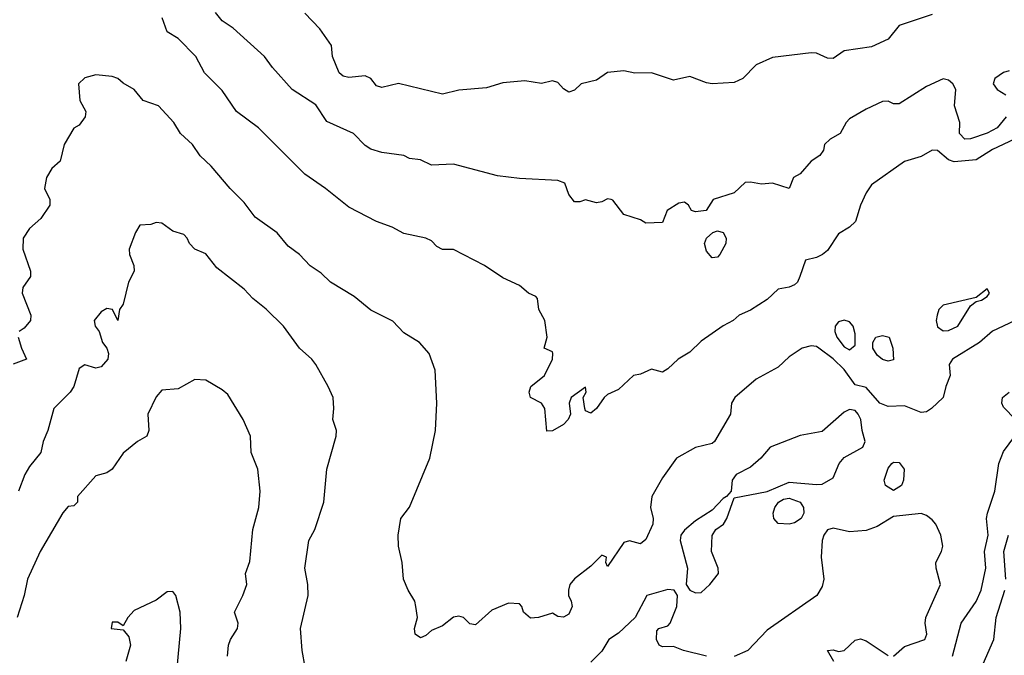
# Model space of a CAD drawing. Header units: metres. Extents: x -46681 to -43747, y -240911 to -237677.
# Tile 929 of 1056: x -44715 to -44625, y -238610 to -238553. Entities that reach past the tile are written whole.
import ezdxf

# ---------------------------------------------------------------- set-up
doc = ezdxf.new("R2010")
doc.units = ezdxf.units.M
doc.layers.add('CONTOUR_INDEX', color=1, linetype='Continuous')
doc.layers.add('CONTOUR_INTER', color=3, linetype='Continuous')

msp = doc.modelspace()

# ---------------------------------------------------------------- linework, layer by layer
at = {"layer": 'CONTOUR_INDEX', "elevation": 80}
for points in [[(-44624.095, -238580.042), (-44626.095, -238580.985), (-44627.292, -238582.02), (-44629.729, -238583.52), (-44630.052, -238584.02), (-44629.945, -238585.02), (-44630.357, -238586.02), (-44630.577, -238587.02), (-44631.645, -238588.02), (-44632.095, -238588.313), (-44632.595, -238588.382), (-44634.095, -238587.758), (-44635.595, -238587.839), (-44636.344, -238587.52), (-44637.595, -238586.115), (-44638.595, -238585.856), (-44639.595, -238584.472), (-44640.595, -238583.506), (-44641.878, -238582.52), (-44642.095, -238582.372), (-44642.595, -238582.317), (-44643.388, -238582.52), (-44644.595, -238583.319), (-44645.595, -238584.244), (-44647.595, -238585.341), (-44649.526, -238587.02), (-44649.813, -238587.52), (-44649.904, -238588.52), (-44651.358, -238591.02), (-44651.595, -238591.199), (-44653.095, -238591.573), (-44654.809, -238592.52), (-44656.095, -238594.308), (-44657.056, -238596.02), (-44657.179, -238597.02), (-44656.937, -238598.02), (-44656.96, -238598.52), (-44657.595, -238599.931), (-44658.095, -238600.3), (-44659.095, -238600.029), (-44659.595, -238600.187), (-44661.095, -238602.368), (-44661.255, -238602.02), (-44661.195, -238601.52), (-44661.595, -238601.349), (-44662.595, -238602.334), (-44664.095, -238603.493), (-44664.506, -238604.02), (-44664.64, -238604.52), (-44664.644, -238605.02), (-44664.393, -238605.52), (-44664.314, -238606.02), (-44664.595, -238606.694), (-44665.095, -238606.978), (-44665.595, -238606.927), (-44666.095, -238606.622), (-44667.364, -238607.02), (-44668.095, -238607.085), (-44668.734, -238606.52), (-44668.877, -238606.02), (-44669.095, -238605.768), (-44670.095, -238605.71), (-44671.595, -238606.333), (-44673.095, -238607.665), (-44673.595, -238607.572), (-44674.19, -238607.02), (-44674.595, -238606.897), (-44675.095, -238606.983), (-44676.095, -238607.765), (-44677.095, -238608.197), (-44677.595, -238608.653), (-44678.095, -238608.872), (-44678.568, -238608.52), (-44678.628, -238608.02), (-44678.35, -238607.02), (-44678.509, -238606.02), (-44678.595, -238605.528), (-44679.207, -238604.52), (-44679.612, -238603.52), (-44679.754, -238602.02), (-44680.095, -238600.52), (-44680.106, -238599.52), (-44679.871, -238598.02), (-44679.095, -238596.995), (-44677.224, -238592.52), (-44676.728, -238590.02), (-44676.608, -238587.52), (-44676.742, -238584.52), (-44677.292, -238583.02), (-44678.182, -238582.02), (-44679.595, -238581.144), (-44680.595, -238580.068), (-44682.595, -238579.078), (-44684.095, -238577.834), (-44686.255, -238576.52), (-44687.095, -238575.719), (-44688.095, -238575.059), (-44689.086, -238574.02), (-44690.095, -238573.245), (-44691.095, -238572.04), (-44693.095, -238570.616), (-44694.095, -238569.294), (-44695.385, -238568.02), (-44697.095, -238565.984), (-44698.095, -238565.057), (-44698.793, -238564.02), (-44699.904, -238563.02), (-44700.499, -238562.02), (-44701.893, -238560.52), (-44703.277, -238560.02), (-44704.095, -238559.026), (-44705.095, -238558.455), (-44705.598, -238558.02), (-44706.095, -238557.846), (-44707.595, -238557.692), (-44708.595, -238557.958), (-44709.147, -238558.52), (-44709.048, -238560.02), (-44708.497, -238561.02), (-44708.552, -238561.52), (-44709.095, -238562.269), (-44709.595, -238562.543), (-44710.465, -238564.02), (-44710.825, -238565.52), (-44711.595, -238566.202), (-44712.075, -238567.02), (-44712.235, -238568.02), (-44711.764, -238569.02), (-44711.754, -238569.52), (-44712.595, -238570.735), (-44713.595, -238571.661), (-44714.18, -238572.52), (-44714.204, -238573.52), (-44713.533, -238575.52), (-44713.508, -238576.02), (-44714.213, -238577.02), (-44714.289, -238577.52), (-44713.492, -238579.52), (-44713.534, -238580.02), (-44714.095, -238580.718), (-44714.553, -238581.02)], [(-44626.595, -238577.136), (-44627.595, -238577.938), (-44630.595, -238578.61), (-44630.97, -238579.02), (-44631.143, -238579.52), (-44631.219, -238580.02), (-44631.095, -238580.6), (-44630.595, -238580.952), (-44630.095, -238580.935), (-44629.247, -238580.52), (-44628.095, -238578.68), (-44627.595, -238578.293), (-44627.095, -238578.162), (-44626.595, -238577.848), (-44626.382, -238577.52), (-44626.595, -238577.136)], [(-44639.595, -238579.987), (-44640.095, -238580.147), (-44640.402, -238580.52), (-44640.429, -238581.02), (-44640.251, -238581.52), (-44639.595, -238582.401), (-44639.095, -238582.682), (-44638.595, -238582.265), (-44638.595, -238581.232), (-44638.783, -238580.52), (-44639.095, -238580.137), (-44639.595, -238579.987)], [(-44714.628, -238581.52), (-44714.352, -238582.52), (-44713.892, -238583.52), (-44715.095, -238583.996)], [(-44624.032, -238589.02), (-44625.095, -238587.898), (-44625.254, -238587.52), (-44625.19, -238587.02), (-44624.595, -238586.521)], [(-44629.73, -238610.52), (-44628.965, -238607.52), (-44627.595, -238605.545), (-44627.132, -238604.52), (-44626.711, -238602.52), (-44626.841, -238601.02), (-44626.492, -238599.52), (-44626.64, -238598.02), (-44626.567, -238597.52), (-44625.903, -238595.52), (-44625.525, -238593.02), (-44625.095, -238591.937), (-44624.094, -238590.52)], [(-44635.263, -238593.02), (-44635.095, -238592.905), (-44634.595, -238592.931), (-44634.125, -238593.52), (-44634.208, -238594.52), (-44634.379, -238595.02), (-44635.095, -238595.478), (-44635.82, -238595.02), (-44635.964, -238594.52), (-44635.595, -238593.428), (-44635.263, -238593.02)], [(-44645.547, -238596.52), (-44645.095, -238596.262), (-44644.595, -238596.17), (-44643.584, -238596.52), (-44643.269, -238597.02), (-44643.246, -238597.52), (-44643.507, -238598.02), (-44644.095, -238598.4), (-44644.595, -238598.538), (-44645.595, -238598.471), (-44645.969, -238598.02), (-44646.038, -238597.52), (-44645.892, -238597.02), (-44645.547, -238596.52)]]:
    msp.add_lwpolyline(points, dxfattribs=at)
at = {"layer": 'CONTOUR_INTER'}
for points, elevation in [([(-44624.095, -238563.521), (-44626.095, -238564.462), (-44627.595, -238565.41), (-44629.595, -238565.603), (-44630.095, -238565.417), (-44631.095, -238564.556), (-44631.595, -238564.532), (-44632.595, -238565.11), (-44634.095, -238565.575), (-44637.095, -238567.684), (-44637.595, -238568.417), (-44638.108, -238569.52), (-44638.551, -238571.02), (-44639.093, -238571.52), (-44640.095, -238572.126), (-44641.095, -238573.645), (-44641.562, -238574.02), (-44642.095, -238574.298), (-44643.095, -238574.53), (-44643.606, -238576.02), (-44643.833, -238576.52), (-44644.095, -238576.779), (-44644.595, -238576.995), (-44645.595, -238577.169), (-44646.595, -238578.117), (-44648.095, -238579.067), (-44649.114, -238579.52), (-44649.674, -238580.02), (-44650.595, -238580.509), (-44652.595, -238581.898), (-44653.595, -238582.879), (-44654.665, -238583.52), (-44655.595, -238584.409), (-44656.095, -238584.72), (-44657.095, -238584.441), (-44658.095, -238584.888), (-44658.734, -238585.02), (-44660.095, -238586.293), (-44661.095, -238586.756), (-44661.403, -238587.02), (-44662.095, -238588.019), (-44662.595, -238588.44), (-44663.095, -238588.231), (-44663.161, -238588.02), (-44663.294, -238587.02), (-44663.026, -238586.52), (-44663.095, -238586.087), (-44664.405, -238587.02), (-44664.583, -238587.52), (-44664.46, -238588.52), (-44664.664, -238589.02), (-44665.095, -238589.473), (-44666.095, -238590.052), (-44666.595, -238590.07), (-44666.77, -238588.02), (-44667.095, -238587.537), (-44668.095, -238587.024), (-44668.21, -238586.52), (-44668.057, -238586.02), (-44666.801, -238585.02), (-44666.089, -238583.52), (-44666.052, -238583.02), (-44666.095, -238582.871), (-44666.837, -238582.52), (-44666.573, -238581.52), (-44666.782, -238580.02), (-44667.325, -238579.02), (-44667.444, -238578.02), (-44667.595, -238577.834), (-44668.259, -238577.52), (-44669.095, -238576.838), (-44670.595, -238576.143), (-44672.257, -238575.02), (-44675.095, -238573.562), (-44676.095, -238573.573), (-44676.595, -238573.288), (-44677.095, -238572.779), (-44677.595, -238572.543), (-44679.595, -238572.109), (-44680.66, -238571.52), (-44682.095, -238571.012), (-44684.595, -238569.723), (-44686.716, -238568.02), (-44688.595, -238566.712), (-44692.803, -238562.52), (-44694.811, -238561.02), (-44696.095, -238559.099), (-44697.704, -238557.52), (-44698.482, -238556.02), (-44700.095, -238554.374), (-44701.095, -238553.774), (-44701.543, -238552.52)], 81), ([(-44624.877, -238561.52), (-44625.684, -238562.52), (-44626.595, -238562.992), (-44628.095, -238563.506), (-44628.616, -238563.52), (-44629.092, -238563.02), (-44629.065, -238562.02), (-44629.551, -238560.52), (-44629.441, -238559.02), (-44629.71, -238558.52), (-44630.095, -238558.159), (-44630.595, -238558.05), (-44632.095, -238558.749), (-44634.595, -238560.333), (-44635.095, -238560.309), (-44635.595, -238560.078), (-44636.095, -238560.098), (-44637.595, -238560.798), (-44639.095, -238561.691), (-44639.406, -238562.02), (-44639.962, -238563.02), (-44640.856, -238563.52), (-44641.373, -238564.02), (-44641.454, -238564.52), (-44641.808, -238565.02), (-44642.595, -238565.539), (-44643.595, -238566.699), (-44644.201, -238567.02), (-44644.583, -238568.02), (-44646.095, -238567.543), (-44647.095, -238567.617), (-44648.095, -238567.436), (-44648.595, -238567.469), (-44649.595, -238568.406), (-44651.493, -238569.02), (-44652.133, -238570.02), (-44653.095, -238570.14), (-44653.444, -238570.02), (-44653.735, -238569.52), (-44654.095, -238569.253), (-44654.595, -238569.347), (-44655.664, -238570.02), (-44656.095, -238571.095), (-44657.595, -238571.166), (-44658.095, -238570.879), (-44659.595, -238570.379), (-44660.595, -238569.087), (-44660.764, -238569.02), (-44661.095, -238568.947), (-44661.595, -238569.227), (-44662.095, -238569.329), (-44663.095, -238569.05), (-44663.595, -238569.237), (-44664.095, -238569.245), (-44664.595, -238568.571), (-44664.978, -238567.52), (-44665.595, -238567.281), (-44669.095, -238567.113), (-44671.095, -238566.874), (-44675.095, -238565.799), (-44677.095, -238565.906), (-44678.095, -238565.428), (-44679.095, -238565.283), (-44679.595, -238565.008), (-44681.595, -238564.738), (-44682.595, -238564.442), (-44683.095, -238564.114), (-44684.18, -238563.02), (-44686.595, -238561.932), (-44687.595, -238560.412), (-44689.738, -238559.02), (-44691.539, -238557.02), (-44692.269, -238556.02), (-44695.095, -238553.455), (-44696.095, -238552.789), (-44696.721, -238552.02)], 82), ([(-44631.595, -238552.198), (-44634.595, -238553.214), (-44635.595, -238554.446), (-44637.095, -238555.133), (-44639.595, -238555.497), (-44640.595, -238556.198), (-44641.095, -238556.159), (-44642.095, -238555.731), (-44642.595, -238555.698), (-44646.095, -238556.125), (-44647.595, -238556.768), (-44648.796, -238558.02), (-44649.595, -238558.376), (-44651.595, -238558.513), (-44652.095, -238558.426), (-44653.595, -238557.825), (-44655.095, -238558.18), (-44657.095, -238557.5), (-44658.595, -238557.53), (-44659.595, -238557.31), (-44661.095, -238557.463), (-44662.095, -238558.17), (-44663.471, -238558.52), (-44664.095, -238559.077), (-44664.595, -238559.254), (-44665.095, -238558.95), (-44665.595, -238558.381), (-44666.095, -238558.229), (-44667.095, -238558.484), (-44668.595, -238558.238), (-44670.595, -238558.402), (-44672.095, -238558.875), (-44674.595, -238559.077), (-44676.095, -238559.451), (-44680.095, -238558.461), (-44681.595, -238558.851), (-44682.095, -238558.675), (-44682.591, -238558.02), (-44683.095, -238557.781), (-44684.595, -238557.937), (-44685.095, -238557.805), (-44685.47, -238557.52), (-44686.089, -238556.02), (-44686.171, -238555.02), (-44687.228, -238553.52), (-44688.595, -238552.079)], 83), ([(-44624.595, -238557.322), (-44625.095, -238557.462), (-44625.91, -238558.02), (-44626.036, -238558.52), (-44625.675, -238559.02), (-44624.89, -238559.52)], 82), ([(-44688.572, -238611.52), (-44688.84, -238610.02), (-44688.993, -238608.02), (-44688.286, -238605.02), (-44688.321, -238604.02), (-44688.582, -238602.52), (-44688.243, -238600.02), (-44687.674, -238599.02), (-44686.879, -238596.52), (-44686.583, -238593.52), (-44685.751, -238590.52), (-44685.724, -238590.02), (-44686.047, -238589.02), (-44685.944, -238588.02), (-44686.024, -238587.02), (-44686.458, -238586.02), (-44687.605, -238584.02), (-44687.971, -238583.52), (-44689.089, -238582.52), (-44690.535, -238580.52), (-44692.095, -238578.979), (-44693.328, -238578.02), (-44694.095, -238577.155), (-44696.595, -238575.226), (-44697.595, -238573.959), (-44698.601, -238573.52), (-44699.083, -238573.02), (-44699.294, -238572.52), (-44699.595, -238572.207), (-44700.595, -238571.884), (-44701.595, -238571.171), (-44702.095, -238571.097), (-44702.595, -238571.285), (-44703.595, -238571.363), (-44703.971, -238572.02), (-44704.542, -238573.52), (-44704.52, -238574.02), (-44704.125, -238575.02), (-44704.106, -238575.52), (-44704.619, -238576.52), (-44705.095, -238578.517), (-44705.438, -238579.02), (-44705.594, -238580.02), (-44706.056, -238579.02), (-44706.595, -238578.918), (-44707.095, -238579.24), (-44707.739, -238580.02), (-44707.656, -238580.52), (-44707.287, -238581.02), (-44706.971, -238582.02), (-44706.578, -238582.52), (-44706.428, -238583.02), (-44706.496, -238583.52), (-44707.095, -238584.237), (-44707.595, -238584.336), (-44708.595, -238584.039), (-44709.095, -238584.383), (-44709.595, -238586.02), (-44709.911, -238586.52), (-44711.411, -238588.02), (-44711.94, -238590.02), (-44712.37, -238591.02), (-44712.569, -238592.02), (-44713.595, -238593.277), (-44714.036, -238594.02), (-44714.6, -238595.52)], 79), ([(-44651.517, -238572.02), (-44651.095, -238571.87), (-44650.595, -238572.008), (-44650.3, -238572.52), (-44650.328, -238573.02), (-44650.87, -238574.02), (-44651.095, -238574.254), (-44651.595, -238574.329), (-44652.095, -238573.729), (-44652.282, -238573.02), (-44652.087, -238572.52), (-44651.517, -238572.02)], 82), ([(-44636.723, -238581.52), (-44636.095, -238581.369), (-44635.505, -238581.52), (-44635.155, -238582.52), (-44635.095, -238583.598), (-44635.595, -238583.709), (-44636.095, -238583.563), (-44636.595, -238583.177), (-44636.972, -238582.52), (-44636.994, -238582.02), (-44636.723, -238581.52)], 81), ([(-44695.619, -238610.52), (-44695.517, -238609.52), (-44695.357, -238609.02), (-44694.712, -238608.02), (-44694.648, -238607.52), (-44694.977, -238606.52), (-44694.218, -238605.02), (-44693.862, -238604.02), (-44693.984, -238603.02), (-44693.595, -238601.916), (-44693.313, -238599.02), (-44692.766, -238597.02), (-44692.639, -238595.52), (-44692.874, -238593.52), (-44693.483, -238592.02), (-44693.544, -238590.52), (-44694.184, -238589.02), (-44695.595, -238586.743), (-44696.095, -238586.318), (-44697.595, -238585.453), (-44698.595, -238585.378), (-44700.095, -238586.225), (-44701.595, -238586.337), (-44702.095, -238586.949), (-44702.868, -238588.52), (-44702.766, -238590.02), (-44702.954, -238590.52), (-44703.787, -238591.02), (-44705.095, -238592.081), (-44706.095, -238593.54), (-44706.595, -238593.864), (-44707.595, -238594.142), (-44709.239, -238596.02), (-44709.252, -238596.52), (-44709.595, -238596.855), (-44710.095, -238596.936), (-44710.595, -238597.484), (-44712.652, -238601.02), (-44713.804, -238603.52), (-44714.101, -238605.02), (-44714.724, -238607.02)], 78), ([(-44639.595, -238588.36), (-44641.595, -238590.105), (-44643.595, -238590.461), (-44646.305, -238591.52), (-44647.167, -238592.52), (-44648.095, -238593.347), (-44649.401, -238594.02), (-44649.754, -238594.52), (-44649.845, -238595.52), (-44650.264, -238596.02), (-44650.595, -238596.204), (-44651.595, -238597.24), (-44653.095, -238598.209), (-44654.095, -238599.068), (-44654.438, -238599.52), (-44654.501, -238600.02), (-44653.82, -238602.52), (-44653.952, -238604.02), (-44653.595, -238604.519), (-44653.095, -238604.779), (-44652.595, -238604.732), (-44651.79, -238604.02), (-44651.006, -238603.02), (-44651.037, -238602.52), (-44651.651, -238601.02), (-44651.595, -238599.571), (-44651.252, -238599.02), (-44650.56, -238598.52), (-44650.258, -238598.02), (-44649.595, -238596.121), (-44646.595, -238595.562), (-44644.595, -238594.699), (-44642.095, -238594.936), (-44641.595, -238594.882), (-44640.595, -238594.314), (-44640.029, -238593.02), (-44639.595, -238592.457), (-44637.897, -238591.52), (-44637.672, -238591.02), (-44637.96, -238590.02), (-44638.076, -238589.02), (-44638.31, -238588.52), (-44638.595, -238588.192), (-44639.095, -238588.093), (-44639.595, -238588.36)], 79), ([(-44635.095, -238610.52), (-44634.095, -238609.65), (-44632.242, -238609.02), (-44632.061, -238608.52), (-44632.238, -238607.52), (-44632.163, -238607.02), (-44630.834, -238604.02), (-44631.233, -238602.52), (-44631.252, -238602.02), (-44630.74, -238601.02), (-44630.62, -238600.52), (-44630.796, -238599.52), (-44631.262, -238598.52), (-44631.595, -238598.123), (-44632.095, -238597.731), (-44632.595, -238597.548), (-44635.095, -238597.83), (-44636.595, -238598.726), (-44637.595, -238599.104), (-44639.095, -238599.209), (-44640.595, -238598.893), (-44641.095, -238599.054), (-44641.427, -238599.52), (-44641.59, -238600.02), (-44641.678, -238601.52), (-44641.431, -238603.52), (-44641.595, -238604.188), (-44642.082, -238605.02), (-44646.595, -238608.173), (-44648.341, -238610.02), (-44649.595, -238610.556)], 79), ([(-44624.882, -238603.52), (-44625.086, -238601.02), (-44624.646, -238599.52)], 81), ([(-44700.474, -238614.52), (-44699.872, -238608.02), (-44699.93, -238606.52), (-44700.324, -238605.02), (-44700.595, -238604.637), (-44701.095, -238604.674), (-44702.095, -238605.426), (-44704.095, -238606.371), (-44704.666, -238607.02), (-44705.095, -238607.76), (-44705.595, -238607.427), (-44706.095, -238607.42), (-44706.184, -238608.02), (-44705.095, -238608.135), (-44704.595, -238608.768), (-44704.425, -238609.52), (-44704.843, -238611.02)], 77), ([(-44652.095, -238610.529), (-44654.198, -238610.02), (-44655.095, -238609.636), (-44656.095, -238609.679), (-44656.409, -238609.52), (-44656.639, -238609.02), (-44656.595, -238608.233), (-44656.425, -238608.02), (-44655.595, -238607.759), (-44655.388, -238607.52), (-44654.806, -238606.02), (-44654.721, -238605.02), (-44655.036, -238604.52), (-44655.595, -238604.464), (-44657.516, -238605.02), (-44658.567, -238607.02), (-44660.095, -238608.447), (-44660.96, -238609.02), (-44661.595, -238610.082), (-44662.595, -238611.056)], 79), ([(-44627.595, -238612.688), (-44625.978, -238609.02), (-44625.774, -238607.02), (-44624.978, -238604.52)], 81), ([(-44640.519, -238611.02), (-44641.095, -238609.999), (-44640.595, -238609.941), (-44640.095, -238610.098), (-44639.595, -238610.002), (-44638.595, -238609.082), (-44638.095, -238608.954), (-44637.595, -238609.123), (-44635.595, -238610.472)], 79)]:
    msp.add_lwpolyline(points, dxfattribs=dict(at, elevation=elevation))

doc.saveas('drawing.dxf')
